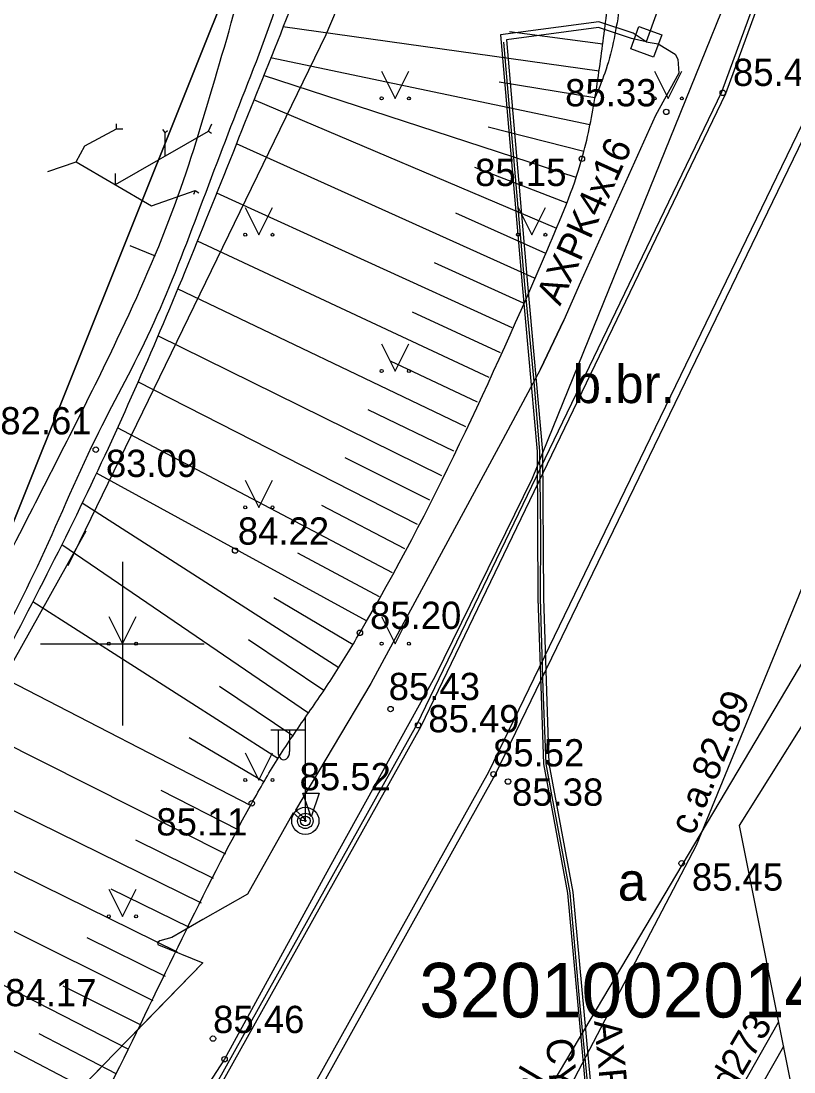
# Model space of a CAD drawing. Extents: x 576692 to 577659, y 273254 to 273799.
# Drawn here: x 576848.14 to 576862.31, y 273542.15 to 273561.42 of the extents above; entities that cross this region are included whole.
import ezdxf

# ---------------------------------------------------------------- set-up
doc = ezdxf.new("R2010")
doc.units = 0
for name, color, linetype in [('BUVE_DUMI_####_####_#', 7, 'Continuous'), ('BUVE_EKAS_####_####_#', 7, 'Continuous'), ('BUVE_EKAS_ADRS_TKST_#', 7, 'Continuous'), ('BUVE_EKAS_VNOS_TKST_#', 7, 'Continuous'), ('CELI_CMAL_####_####_#', 7, 'Continuous'), ('CELI_IELA_####_TKST_#', 7, 'Continuous'), ('CELI_TAKA_####_####_#', 7, 'Continuous'), ('CKOM_ELEM_####_####_#', 7, 'Continuous'), ('ELEK_STUT_####_####_#', 7, 'Continuous'), ('GAZE_ELEM_####_####_#', 7, 'Continuous'), ('GEOD_SITP_####_TKST_#', 7, 'Continuous'), ('HIDT_CAUR_####_TKST_#', 7, 'Continuous'), ('HIDT_REZV_####_TKST_#', 7, 'Continuous'), ('Level 46', 7, 'Continuous'), ('Level 50', 7, 'Continuous'), ('LKAN_ELEM_####_####_#', 7, 'Continuous'), ('LKAN_ELEM_PAST_TKST_#', 7, 'Continuous'), ('LKAN_VADP_PAST_####_I', 7, 'Continuous'), ('NORB_ELEM_####_####_#', 7, 'Continuous'), ('NORB_MARG_MMET_####_#', 7, 'Continuous'), ('NORB_ZOGS_ZMET_####_#', 7, 'Continuous'), ('NORB_ZOGS_ZSTP_####_#', 7, 'Continuous'), ('RELJ_ELEM_####_####_#', 7, 'Continuous'), ('ROBZ_IERR_####_####_#', 7, 'Continuous'), ('SAKT_ELEM_####_####_#', 7, 'Continuous'), ('SAKT_VADP_KABE_####_#', 7, 'Continuous'), ('SILT_VADP_UDEN_####_#', 7, 'Continuous'), ('TERT_DIAM_####_TKST_#', 7, 'Continuous'), ('TERT_KONT_####_####_#', 7, 'Continuous'), ('TERT_KRND_####_####_#', 7, 'Continuous')]:
    doc.layers.add(name, color=color, linetype=linetype)

msp = doc.modelspace()

# ---------------------------------------------------------------- linework, layer by layer
at = {"layer": 'BUVE_EKAS_####_####_#'}
for points in [[(576872.524, 273601.554), (576871.549, 273595.701), (576870.466, 273589.844), (576869.957, 273588.102), (576868.426, 273583.638), (576867.442, 273580.676), (576866.71, 273578.276), (576865.337, 273573.21), (576864.099, 273568.638), (576860.979, 273560.111), (576855.397, 273548.516), (576851.429, 273541.409), (576846.31, 273533.145), (576841.007, 273525.445), (576837.465, 273520.678), (576833.294, 273515.306), (576829.531, 273511.07)], [(576872.603, 273601.541), (576871.628, 273595.687), (576870.544, 273589.825), (576870.033, 273588.077), (576868.502, 273583.612), (576867.518, 273580.651), (576866.787, 273578.254), (576865.414, 273573.189), (576864.175, 273568.613), (576861.053, 273560.08), (576855.468, 273548.479), (576851.498, 273541.368), (576846.377, 273533.101), (576841.072, 273525.398), (576837.529, 273520.63), (576833.355, 273515.255), (576829.586, 273511.012)], [(576830.649, 273509.884), (576834.382, 273514.243), (576838.438, 273519.296), (576842.214, 273524.414), (576847.656, 273532.314), (576852.745, 273540.529), (576856.712, 273547.652), (576862.459, 273559.523), (576864.161, 273563.536), (576865.211, 273566.091), (576865.992, 273568.054), (576867.65, 273572.572)], [(576830.738, 273509.789), (576834.482, 273514.16), (576838.541, 273519.217), (576842.319, 273524.339), (576847.765, 273532.243), (576852.857, 273540.463), (576856.828, 273547.592), (576862.577, 273559.47), (576864.281, 273563.485), (576865.332, 273566.043), (576866.113, 273568.007), (576867.772, 273572.528)]]:
    msp.add_lwpolyline(points, dxfattribs=at)
at = {"layer": 'BUVE_EKAS_ADRS_TKST_#'}
for p, q in [((576849.891, 273559.442), (576849.891, 273559.533)), ((576851.578, 273559.396), (576851.636, 273559.532)), ((576849.31, 273559.131), (576849.891, 273559.442)), ((576849.872, 273558.419), (576851.578, 273559.396)), ((576849.891, 273559.442), (576850.005, 273559.442)), ((576850.784, 273559.376), (576850.739, 273559.431)), ((576850.784, 273559.376), (576850.827, 273559.412)), ((576850.784, 273558.941), (576850.784, 273559.376)), ((576851.578, 273559.396), (576851.633, 273559.363)), ((576849.154, 273558.838), (576849.31, 273559.131)), ((576848.636, 273558.659), (576849.154, 273558.838)), ((576849.154, 273558.838), (576850.534, 273558.032)), ((576849.872, 273558.419), (576849.872, 273558.619)), ((576850.534, 273558.032), (576851.332, 273558.31)), ((576851.332, 273558.31), (576851.301, 273558.237)), ((576851.332, 273558.31), (576851.4, 273558.27))]:
    msp.add_line(p, q, dxfattribs=at)
at = {"layer": 'BUVE_EKAS_VNOS_TKST_#'}
msp.add_lwpolyline([(576807.66, 273485.572), (576815.372, 273487.068), (576832.504, 273507.915), (576843.266, 273521.011), (576855.213, 273536.149), (576860.517, 273546.304), (576863.749, 273554.185)], dxfattribs=at)
at = {"layer": 'CELI_TAKA_####_####_#'}
msp.add_lwpolyline([(576875.901, 273608.92), (576873.238, 273590.115), (576867.618, 273572.942), (576871.879, 273571.462), (576866.284, 273554.628), (576861.302, 273546.668), (576863.144, 273537.44), (576882.478, 273539.149), (576882.478, 273547.068), (576949.529, 273561.695), (576947.673, 273570.204), (576952.647, 273577.562), (576971.581, 273573.757), (576961.116, 273540.729), (576960.89, 273535.214), (576957.213, 273535.221), (576957.586, 273512.35), (577020.812, 273504.477), (577024.699, 273507.761), (577034.918, 273498.457), (577056.159, 273496.649)], dxfattribs=at)
at = {"layer": 'CKOM_ELEM_####_####_#'}
for p, q in [((576850, 273551.5), (576850, 273550)), ((576848.5, 273550), (576850, 273550)), ((576850, 273550), (576850, 273548.5)), ((576850, 273550), (576851.5, 273550))]:
    msp.add_line(p, q, dxfattribs=at)
at = {"layer": 'ELEK_STUT_####_####_#'}
msp.add_line((576850.136, 273557.303), (576850.598, 273557.113), dxfattribs=at)
msp.add_spline([(576834.972, 273524.846), (576834.981, 273524.858), (576835.076, 273524.972), (576835.584, 273525.586), (576836.158, 273526.138), (576836.592, 273526.462), (576837.181, 273526.962), (576837.416, 273527.441), (576837.427, 273527.666), (576837.401, 273527.894), (576837.373, 273528.121), (576837.379, 273528.346), (576837.512, 273528.905), (576839.387, 273532.93), (576840.983, 273536.22), (576844.889, 273545.065), (576846.213, 273548.112), (576848.25, 273552.277), (576849.905, 273555.581), (576850.972, 273558.076), (576851.693, 273560.342), (576852.34, 273562.741), (576852.972, 273565.505), (576853.28, 273566.359), (576853.448, 273566.787), (576853.572, 273567.107), (576853.785, 273567.715), (576854.168, 273568.861), (576854.383, 273570.043), (576854.52, 273571.86), (576854.267, 273574.626), (576854.166, 273574.92), (576854.037, 273575.203), (576853.91, 273575.486), (576853.818, 273575.781), (576853.767, 273576.515), (576853.826, 273577.256), (576853.898, 273577.998), (576853.888, 273578.732), (576853.807, 273579.184), (576853.694, 273579.634), (576853.591, 273580.086), (576853.539, 273580.542), (576853.502, 273583.663), (576853.535, 273586.13), (576853.544, 273586.746), (576853.569, 273587.054), (576853.626, 273587.362), (576854.091, 273587.713), (576855.035, 273587.927), (576855.509, 273587.995), (576856.157, 273588.043), (576856.618, 273588.065), (576856.725, 273588.125), (576856.752, 273588.242), (576856.674, 273588.341), (576856.515, 273588.366), (576855.448, 273588.455), (576855.093, 273588.426), (576854.738, 273588.366), (576854.383, 273588.3), (576854.028, 273588.254), (576853.388, 273588.304), (576853.149, 273588.568), (576853.124, 273588.995), (576853.2, 273591.212), (576853.212, 273592.376), (576853.166, 273592.947), (576853.072, 273593.225), (576852.923, 273593.494), (576852.604, 273593.842), (576852.245, 273594.123), (576851.604, 273594.55), (576851.252, 273595.166), (576851.252, 273596.146), (576851.403, 273598.132), (576851.927, 273600.965), (576852.459, 273603.438)], degree=3, dxfattribs=at)
at = {"layer": 'GAZE_ELEM_####_####_#'}
for p, q in [((576858.735, 273560.501), (576852.938, 273561.312)), ((576858.802, 273560.996), (576857.093, 273561.219)), ((576858.568, 273559.515), (576852.713, 273560.74)), ((576858.316, 273558.548), (576852.586, 273560.419)), ((576858.659, 273560.007), (576856.903, 273560.297)), ((576857.959, 273557.614), (576852.41, 273559.973)), ((576858.456, 273559.028), (576856.705, 273559.471)), ((576857.553, 273556.7), (576852.09, 273559.164)), ((576858.148, 273558.077), (576856.459, 273558.729)), ((576857.14, 273555.79), (576851.728, 273558.26)), ((576857.758, 273557.156), (576856.111, 273557.894)), ((576856.72, 273554.882), (576851.373, 273557.383)), ((576857.347, 273556.245), (576855.716, 273556.985)), ((576856.293, 273553.978), (576851.01, 273556.505)), ((576856.931, 273555.335), (576855.317, 273556.08)), ((576855.855, 273553.079), (576850.648, 273555.645)), ((576856.507, 273554.429), (576854.912, 273555.182)), ((576855.407, 273552.185), (576850.282, 273554.8)), ((576856.075, 273553.528), (576854.501, 273554.291)), ((576854.946, 273551.297), (576849.909, 273553.961)), ((576855.633, 273552.631), (576854.083, 273553.41)), ((576854.472, 273550.417), (576849.526, 273553.127)), ((576853.964, 273549.556), (576849.263, 273552.575)), ((576855.178, 273551.74), (576853.655, 273552.534)), ((576853.407, 273548.726), (576848.889, 273551.815)), ((576854.711, 273550.856), (576853.213, 273551.662)), ((576854.226, 273549.981), (576852.775, 273550.839)), ((576852.85, 273547.895), (576848.357, 273550.77)), ((576853.688, 273549.139), (576852.312, 273550.069)), ((576852.348, 273547.03), (576847.667, 273549.451)), ((576853.125, 273548.312), (576851.78, 273549.215)), ((576851.894, 273546.14), (576847.174, 273548.516)), ((576852.589, 273547.468), (576851.223, 273548.274)), ((576851.449, 273545.244), (576846.686, 273547.587)), ((576852.119, 273546.586), (576850.71, 273547.306)), ((576851.008, 273544.346), (576846.225, 273546.694)), ((576851.671, 273545.692), (576850.247, 273546.397)), ((576850.566, 273543.449), (576845.791, 273545.831)), ((576851.229, 273544.795), (576849.796, 273545.498)), ((576850.116, 273542.557), (576845.381, 273544.982)), ((576850.788, 273543.898), (576849.352, 273544.606)), ((576849.654, 273541.669), (576844.978, 273544.116)), ((576850.342, 273543.002), (576848.913, 273543.72)), ((576849.886, 273542.112), (576848.475, 273542.847))]:
    msp.add_line(p, q, dxfattribs=at)
msp.add_spline([(576837.927, 273521.787), (576838.645, 273522.875), (576839.138, 273523.968), (576839.325, 273524.31), (576840.566, 273526.148), (576844.476, 273531.952), (576846.478, 273535.631), (576849.875, 273542.091), (576852.37, 273547.073), (576852.835, 273547.871), (576853.349, 273548.641), (576853.868, 273549.409), (576854.351, 273550.199), (576857.795, 273557.24), (576858.42, 273558.892), (576858.657, 273559.995), (576858.817, 273561.113), (576858.969, 273562.231), (576859.183, 273563.337), (576859.378, 273564.056), (576860.417, 273567.058), (576862.753, 273573.954), (576864.533, 273579.174), (576866.114, 273583.695), (576866.428, 273584.761), (576866.683, 273585.844), (576866.928, 273586.93), (576867.213, 273588.005), (576867.419, 273588.612), (576867.767, 273589.444), (576868.162, 273590.255), (576868.541, 273591.08), (576868.705, 273591.507), (576868.841, 273591.951), (576868.878, 273592.605), (576868.852, 273593.138), (576868.802, 273593.672), (576868.76, 273594.206), (576868.758, 273594.74), (576868.878, 273595.276), (576870.132, 273598.247), (576870.705, 273599.436), (576871.14, 273600.337), (576871.192, 273600.445), (576871.479, 273601.144)], degree=3, dxfattribs=at)
at = {"layer": 'GEOD_SITP_####_TKST_#'}
msp.add_spline([(576860.159, 273566.306), (576860.113, 273565.987), (576859.755, 273564.34), (576859.537, 273563.302), (576859.377, 273562.992), (576859.31, 273562.756), (576859.193, 273562.183), (576859.099, 273561.604), (576858.839, 273560.463), (576858.659, 273560.007)], degree=3, dxfattribs=at)
at = {"layer": 'Level 46'}
msp.add_lwpolyline([(576819.084, 273508.06), (576836.748, 273524.115), (576867.586, 273601.172), (576868.039, 273663.467), (576868.105, 273672.497), (576868.105, 273672.497)], dxfattribs=at)
at = {"layer": 'Level 50'}
msp.add_lwpolyline([(576846.141, 273522.148), (576865.643, 273555.019)], dxfattribs=at)
at = {"layer": 'LKAN_ELEM_####_####_#'}
for points in [[(576849.004, 273551.431), (576853.733, 273561.172), (576858.13, 273571.54), (576862.062, 273582.382), (576864.74, 273591.4), (576865.79, 273595.589), (576867.357, 273605.525), (576868.834, 273616.371), (576869.677, 273625.341)], [(576827.2, 273519.026), (576835.383, 273529.625), (576839.425, 273535.46), (576840.481, 273537.065), (576845.468, 273545.143), (576849.336, 273552.068)]]:
    msp.add_lwpolyline(points, dxfattribs=at)
at = {"layer": 'LKAN_ELEM_PAST_TKST_#'}
for p, q in [((576854.75, 273560.5), (576855, 273560)), ((576855, 273560), (576855.25, 273560.5)), ((576859.75, 273560.5), (576860, 273560)), ((576860, 273560), (576860.25, 273560.5)), ((576852.25, 273558), (576852.5, 273557.5)), ((576852.5, 273557.5), (576852.75, 273558)), ((576857.25, 273558), (576857.5, 273557.5)), ((576857.5, 273557.5), (576857.75, 273558)), ((576854.75, 273555.5), (576855, 273555)), ((576855, 273555), (576855.25, 273555.5)), ((576852.25, 273553), (576852.5, 273552.5)), ((576852.5, 273552.5), (576852.75, 273553)), ((576849.75, 273550.5), (576850, 273550)), ((576850, 273550), (576850.25, 273550.5)), ((576854.75, 273550.5), (576855, 273550)), ((576855, 273550), (576855.25, 273550.5)), ((576852.25, 273548), (576852.5, 273547.5)), ((576852.5, 273547.5), (576852.75, 273548)), ((576849.75, 273545.5), (576850, 273545)), ((576850, 273545), (576850.25, 273545.5))]:
    msp.add_line(p, q, dxfattribs=at)
for centre, radius in [((576854.75, 273560), 0.028), ((576855.25, 273560), 0.0263), ((576859.75, 273560), 0.028), ((576860.25, 273560), 0.0263), ((576852.25, 273557.5), 0.028), ((576852.75, 273557.5), 0.0263), ((576857.25, 273557.5), 0.028), ((576857.75, 273557.5), 0.0263), ((576854.75, 273555), 0.028), ((576855.25, 273555), 0.0263), ((576852.25, 273552.5), 0.028), ((576852.75, 273552.5), 0.0263), ((576849.75, 273550), 0.028), ((576854.75, 273550), 0.028), ((576850.25, 273550), 0.0263), ((576855.25, 273550), 0.0263), ((576852.25, 273547.5), 0.028), ((576852.75, 273547.5), 0.0263), ((576849.75, 273545), 0.028), ((576850.25, 273545), 0.0263)]:
    msp.add_circle(centre, radius, dxfattribs=at)
at = {"layer": 'LKAN_VADP_PAST_####_I'}
msp.add_spline([(576835.08, 273524.732), (576835.565, 273525.331), (576835.899, 273525.691), (576836.182, 273525.922), (576836.697, 273526.287), (576837.155, 273526.713), (576837.431, 273527.117), (576837.552, 273527.533), (576837.586, 273527.882), (576837.546, 273528.26), (576837.58, 273528.832), (576837.914, 273529.4), (576838.818, 273530.936), (576840.37, 273534.29), (576841.226, 273536.313), (576843.234, 273540.596), (576845.228, 273545.145), (576847.347, 273549.287), (576848.441, 273551.415), (576849.511, 273553.764), (576850.461, 273555.635), (576851.331, 273557.747), (576852.143, 273559.881), (576852.922, 273562.023), (576853.11, 273562.836), (576853.177, 273563.681), (576853.187, 273564.699), (576853.244, 273565.26), (576853.618, 273565.884), (576854.109, 273566.366), (576854.516, 273566.855), (576854.814, 273567.456), (576854.89, 273568.375), (576855.567, 273575.201), (576855.677, 273576.074), (576855.787, 273576.781), (576855.86, 273577.3), (576855.946, 273578.276), (576855.805, 273578.856), (576855.449, 273579.483), (576855.049, 273580.113), (576854.793, 273580.901), (576854.708, 273581.412), (576854.663, 273581.99), (576854.655, 273582.742), (576854.539, 273583.533), (576854.19, 273584.72), (576853.901, 273586.393), (576853.792, 273586.803), (576853.701, 273587.162), (576853.716, 273587.278), (576853.754, 273587.393), (576853.994, 273587.609), (576854.323, 273587.707), (576855.548, 273587.944), (576856.825, 273588.054), (576856.837, 273588.398), (576856.091, 273588.478), (576855.172, 273588.484), (576854.605, 273588.397), (576853.846, 273588.306), (576853.427, 273588.398), (576853.385, 273588.603), (576853.429, 273589.465), (576853.518, 273590.327), (576853.604, 273591.189), (576853.568, 273592.189), (576853.297, 273593.595), (576853.086, 273593.989), (576852.576, 273594.449), (576852.159, 273594.771), (576851.894, 273595.184), (576851.785, 273596.323), (576851.789, 273597.359), (576851.805, 273598.234), (576851.957, 273600.453), (576853.017, 273604.414), (576853.411, 273606.075), (576853.854, 273607.267), (576854.162, 273607.705), (576854.645, 273608.227), (576855.009, 273608.628), (576855.411, 273609.701), (576855.403, 273610.6), (576855.092, 273611.095), (576854.646, 273611.543), (576854.18, 273611.989), (576853.805, 273612.473), (576853.513, 273613.117), (576853.268, 273613.805), (576852.993, 273614.48), (576852.61, 273615.087), (576852.115, 273615.793), (576851.84, 273615.988), (576851.648, 273616.135), (576851.565, 273616.382), (576851.61, 273616.975)], degree=3, dxfattribs=at)
at = {"layer": 'NORB_ELEM_####_####_#'}
msp.add_lwpolyline([(576864.974, 273572.048), (576864.149, 273569.428), (576857.509, 273553.03), (576855.723, 273549.389), (576853.819, 273545.947), (576851.872, 273542.38), (576849.207, 273538.273), (576845.539, 273532.263), (576841.007, 273525.62), (576838.644, 273522.452), (576836.243, 273519.237), (576831.205, 273513.094), (576829.454, 273511.151)], dxfattribs=at)
at = {"layer": 'NORB_ZOGS_ZMET_####_#'}
for points in [[(576858.564, 273541.528), (576858.387, 273543.352), (576858.205, 273545.434), (576857.841, 273547.392), (576857.766, 273547.799), (576857.712, 273549.173), (576857.664, 273550.831), (576857.669, 273552.038), (576857.648, 273553.524), (576857.546, 273554.806), (576857.375, 273556.587), (576856.991, 273561.029)], [(576857.664, 273555.035), (576858.087, 273555.932)], [(576850.66, 273544.475), (576851.476, 273544.15), (576850.218, 273542.851)], [(576849.592, 273542.211), (576849.194, 273541.804), (576847.485, 273538.835)]]:
    msp.add_lwpolyline(points, dxfattribs=at)
at = {"layer": 'RELJ_ELEM_####_####_#'}
msp.add_lwpolyline([(576853.306, 273547.258), (576853.606, 273547.258), (576853.456, 273546.824)], close=True, dxfattribs=at)
for centre in [(576861.002, 273560.101), (576859.965, 273559.752), (576858.42, 273558.892), (576849.511, 273553.557), (576852.065, 273551.708), (576854.351, 273550.199), (576854.913, 273548.801), (576855.419, 273548.504), (576856.801, 273547.606), (576857.066, 273547.471), (576852.37, 273547.073), (576860.249, 273545.972), (576851.659, 273542.758), (576851.872, 273542.38)]:
    msp.add_circle(centre, 0.05, dxfattribs=at)
at = {"layer": 'ROBZ_IERR_####_####_#'}
for points in [[(576825.775, 273485.863), (576831.263, 273491.264), (576827.758, 273494.83), (576827.754, 273495.036), (576832.254, 273500), (576836.032, 273504.169), (576837.955, 273506.308), (576838.947, 273507.458), (576840.929, 273509.897), (576842.233, 273511.589), (576844.384, 273514.475), (576845.557, 273516.095), (576846.715, 273517.726), (576849.088, 273521.159), (576850.634, 273523.407), (576852.575, 273526.42), (576854.58, 273529.933), (576856.384, 273533.124), (576858.655, 273537.12), (576862.022, 273543.061)], [(576862.112, 273542.612), (576860.068, 273539.01), (576855.183, 273530.399), (576853.195, 273526.896), (576852.439, 273525.62), (576851.244, 273523.786), (576850.515, 273522.719), (576846.6, 273517.039), (576845.369, 273515.316), (576843.419, 273512.665), (576842.473, 273511.403), (576841.723, 273510.433), (576841.248, 273509.819), (576839.98, 273508.234), (576839.155, 273507.244), (576838.456, 273506.426), (576837.91, 273505.806), (576836.239, 273503.95), (576832.658, 273500), (576828.071, 273494.94)]]:
    msp.add_lwpolyline(points, dxfattribs=at)
at = {"layer": 'SAKT_ELEM_####_####_#'}
msp.add_spline([(576868.325, 273601.659), (576868.279, 273601.285), (576868.019, 273600.533), (576867.639, 273599.832), (576867.238, 273599.142), (576866.911, 273598.42), (576866.342, 273596.673), (576865.892, 273594.891), (576865.805, 273594.295), (576865.752, 273593.694), (576865.699, 273593.093), (576865.611, 273592.498), (576864.613, 273588.736), (576864.28, 273587.867), (576863.909, 273587.014), (576863.538, 273586.162), (576863.201, 273585.299), (576862.788, 273583.909), (576862.449, 273582.492), (576862.092, 273581.081), (576861.626, 273579.706), (576859.874, 273575.941), (576857.461, 273571.333), (576856.858, 273570.309), (576856.211, 273569.31), (576855.577, 273568.303), (576855.016, 273567.255), (576854.497, 273565.968), (576854.072, 273564.644), (576853.668, 273563.312), (576853.21, 273562.001), (576852.348, 273559.815), (576851.475, 273557.633), (576849.613, 273553.315), (576848.546, 273551.137), (576847.423, 273548.988), (576846.299, 273546.839), (576845.231, 273544.663), (576841.367, 273535.944), (576839.109, 273530.254), (576838.394, 273528.504), (576838.008, 273527.64), (576837.587, 273526.79), (576837.19, 273526.291), (576836.672, 273525.894), (576836.125, 273525.518), (576835.646, 273525.083), (576835.223, 273524.56)], degree=3, dxfattribs=at)
at = {"layer": 'SILT_VADP_UDEN_####_#'}
msp.add_lwpolyline([(576868.105, 273672.497), (576868.039, 273663.467), (576867.586, 273601.172), (576836.748, 273524.115), (576819.084, 273508.06)], dxfattribs=at)
at = {"layer": 'TERT_DIAM_####_TKST_#'}
for p, q in [((576853.352, 273546.75), (576853.352, 273548.633)), ((576853.352, 273548.417), (576852.717, 273548.412)), ((576852.852, 273548.413), (576852.852, 273548.021)), ((576853.062, 273548.415), (576853.062, 273548.021))]:
    msp.add_line(p, q, dxfattribs=at)
msp.add_lwpolyline([(576859.734, 273560.753), (576859.315, 273560.906), (576859.466, 273561.319), (576859.885, 273561.166)], close=True, dxfattribs=at)
for radius in [0.25, 0.09]:
    msp.add_circle((576853.352, 273546.75), radius, dxfattribs=at)
msp.add_ellipse((576852.957, 273548.021), major_axis=(0, 0.151), ratio=0.695971, start_param=1.570796, end_param=4.712389, dxfattribs=at)
at = {"layer": 'TERT_KONT_####_####_#'}
for radius in [0.141, 0.0126]:
    msp.add_circle((576853.352, 273546.75), radius, dxfattribs=at)
at = {"layer": 'TERT_KRND_####_####_#'}
for points in [[(576872.377, 273604.118), (576872.209, 273602.191), (576871.992, 273600.21), (576869.75, 273590.5), (576863.235, 273571.084), (576862.742, 273571.068), (576863.155, 273570.852), (576859.6, 273561.036)], [(576859.6, 273561.036), (576859.357, 273561.193), (576858.731, 273561.403), (576856.929, 273561.163), (576857.325, 273556.583), (576857.598, 273553.522), (576857.614, 273550.83), (576857.716, 273547.794), (576858.155, 273545.427), (576858.638, 273540.191)], [(576859.6, 273561.036), (576859.326, 273561.098), (576858.721, 273561.301), (576857.037, 273561.076), (576857.425, 273556.591), (576857.698, 273553.526), (576857.714, 273550.832), (576857.816, 273547.804), (576858.255, 273545.441), (576858.738, 273540.205)], [(576859.6, 273561.036), (576859.819, 273560.997), (576860.13, 273560.808), (576860.178, 273560.719), (576860.198, 273560.46), (576859.766, 273559.685), (576858.394, 273556.628), (576858.087, 273555.932), (576857.664, 273555.035), (576856.968, 273553.745), (576854.549, 273549.268), (576853.169, 273546.944), (576853.315, 273546.818), (576853.352, 273546.75), (576853.288, 273546.757), (576853.128, 273546.896), (576852.291, 273545.405), (576851.476, 273544.94), (576850.903, 273544.614), (576850.687, 273544.552), (576850.645, 273544.521), (576850.649, 273544.485), (576850.66, 273544.475), (576851.476, 273544.15), (576849.194, 273541.804)]]:
    msp.add_lwpolyline(points, dxfattribs=at)

# ---------------------------------------------------------------- texts
at = {"layer": 'BUVE_DUMI_####_####_#'}
msp.add_text('c.a.82.89', height=0.5, rotation=67.7015, dxfattribs=at).set_placement((576860.463, 273546.461))
msp.add_text('c.a.82.89', height=0.5, rotation=67.7015, dxfattribs=at).set_placement((576860.463, 273546.461))
at = {"layer": 'CELI_CMAL_####_####_#'}
for s, p in [('b.br.', (576858.25, 273554.412)), ('a', (576859.078, 273545.288))]:
    msp.add_text(s, height=0.7, dxfattribs=at).set_placement(p)
at = {"layer": 'CELI_IELA_####_TKST_#'}
msp.add_text('32010020146', height=1, dxfattribs=at).set_placement((576855.438, 273543.146))
at = {"layer": 'HIDT_CAUR_####_TKST_#'}
msp.add_text('d400 pl', height=0.5, rotation=59.3205, dxfattribs=at).set_placement((576856.647, 273540.149))
at = {"layer": 'HIDT_REZV_####_TKST_#'}
for s, p in [(' 85.42', (576861.002, 273560.227)), (' 85.33', (576857.927, 273559.854)), (' 85.15', (576856.278, 273558.392)), (' 83.09', (576849.511, 273553.057)), (' 84.22', (576851.929, 273551.816)), (' 85.20', (576854.351, 273550.27)), (' 85.43', (576854.693, 273548.965)), (' 85.49', (576855.419, 273548.375)), (' 85.52', (576856.605, 273547.749)), (' 85.52', (576853.06, 273547.312)), (' 85.38', (576856.953, 273547.028)), (' 85.11', (576850.435, 273546.483)), (' 85.45', (576860.249, 273545.472)), (' 84.17', (576847.667, 273543.352)), (' 85.46', (576851.476, 273542.86))]:
    msp.add_text(s, height=0.5, dxfattribs=at).set_placement(p)
at = {"layer": 'NORB_MARG_MMET_####_#'}
for s, rotation, p in [('AXPK4x16', 65.7117, (576858.019, 273556.178)), ('AXPK4*16', 275.339, (576858.642, 273543.079)), ('CYKY4*4', 275.0676, (576857.758, 273542.747))]:
    msp.add_text(s, height=0.5, rotation=rotation, dxfattribs=at).set_placement(p)
at = {"layer": 'NORB_ZOGS_ZSTP_####_#'}
msp.add_text(' 82.61', height=0.5, dxfattribs=at).set_placement((576847.576, 273553.838))
at = {"layer": 'SAKT_VADP_KABE_####_#'}
msp.add_text('2Xd273', height=0.5, rotation=59.5765, dxfattribs=at).set_placement((576860.754, 273541.032))

doc.saveas('drawing.dxf')
